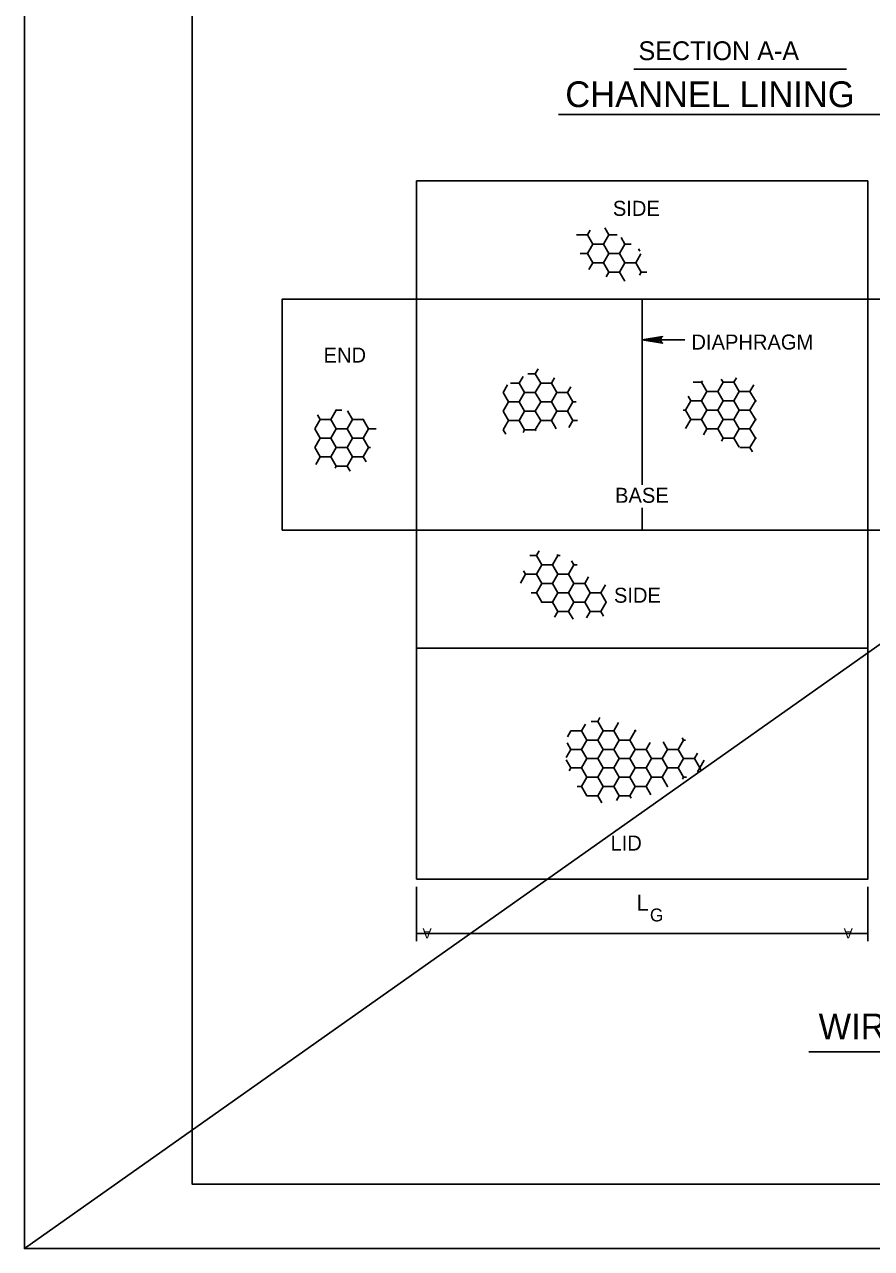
# Model space of a CAD drawing. Extents: x 3 to 3592, y -602 to 1171.
# Drawn here: x 2687.9 to 2885, y -601.8 to -317 of the extents above; entities that cross this region are included whole.
import ezdxf

# ---------------------------------------------------------------- set-up
doc = ezdxf.new("R2010")
doc.units = 0
for name, color, linetype in [('1', 7, 'Continuous'), ('2', 7, 'Continuous'), ('3', 7, 'Continuous')]:
    doc.layers.add(name, color=color, linetype=linetype)

msp = doc.modelspace()

# ---------------------------------------------------------------- linework, layer by layer
at = {"layer": '1'}
msp.add_line((2687.88, -601.81), (3528.88, -7.81), dxfattribs=at)
msp.add_lwpolyline([(2687.88, -7.81), (3528.88, -7.81), (3528.88, -601.81), (2687.88, -601.81)], close=True, dxfattribs=at)
msp.add_lwpolyline([(3512.88, -586.81), (3512.88, -22.81), (2726.88, -22.81), (2726.88, -586.81), (3512.88, -586.81), (3512.88, -560.45), (3312.88, -560.45), (3312.88, -495.77), (3512.88, -495.77), (3512.88, -466.81), (3312.88, -466.81), (3312.88, -586.81), (3391.68, -586.81), (3391.68, -560.45), (3391.68, -586.81), (3468.68, -586.81), (3468.68, -560.45), (3468.68, -572.77), (3512.88, -572.77)], dxfattribs=at)
at = {"layer": '2'}
for p, q in [((2779.11, -517.63), (2779.11, -530.26)), ((2884.11, -517.63), (2884.11, -530.26)), ((2841.45, -528.51), (2779.11, -528.51)), ((2884.11, -528.51), (2841.45, -528.51))]:
    msp.add_line(p, q, dxfattribs=at)
for points in [[(2779.11, -380.88), (2779.11, -353.38), (2884.11, -353.38), (2884.11, -380.88)], [(2818.87, -370.27), (2820.12, -368.11), (2822.62, -368.11), (2823.87, -370.27), (2822.62, -372.44), (2820.12, -372.44)], [(2822.62, -372.44), (2823.87, -370.27), (2826.37, -370.27), (2827.62, -372.44), (2826.37, -374.6), (2823.87, -374.6)], [(2779.11, -434.63), (2779.11, -380.88), (2747.86, -380.88), (2747.86, -434.63)], [(2915.36, -434.63), (2915.36, -380.88), (2884.11, -380.88), (2884.11, -434.63)], [(2806.75, -402.61), (2808, -400.44), (2810.5, -400.44), (2811.75, -402.61), (2810.5, -404.77), (2808, -404.77)], [(2849.2, -402.41), (2850.45, -400.25), (2852.95, -400.25), (2854.2, -402.41), (2852.95, -404.58), (2850.45, -404.58)], [(2803, -404.77), (2804.25, -402.61), (2806.75, -402.61), (2808, -404.77), (2806.75, -406.94), (2804.25, -406.94)], [(2810.5, -404.77), (2811.75, -402.61), (2814.25, -402.61), (2815.5, -404.77), (2814.25, -406.94), (2811.75, -406.94)], [(2845.45, -404.58), (2846.7, -402.41), (2849.2, -402.41), (2850.45, -404.58), (2849.2, -406.74), (2846.7, -406.74)], [(2852.95, -404.58), (2854.2, -402.41), (2856.7, -402.41), (2857.95, -404.58), (2856.7, -406.74), (2854.2, -406.74)], [(2799.25, -406.94), (2800.5, -404.77), (2803, -404.77), (2804.25, -406.94), (2803, -409.1), (2800.5, -409.1)], [(2803, -409.1), (2804.25, -406.94), (2806.75, -406.94), (2808, -409.1), (2806.75, -411.27), (2804.25, -411.27)], [(2806.75, -406.94), (2808, -404.77), (2810.5, -404.77), (2811.75, -406.94), (2810.5, -409.1), (2808, -409.1)], [(2845.45, -408.91), (2846.7, -406.74), (2849.2, -406.74), (2850.45, -408.91), (2849.2, -411.07), (2846.7, -411.07)], [(2849.2, -406.74), (2850.45, -404.58), (2852.95, -404.58), (2854.2, -406.74), (2852.95, -408.91), (2850.45, -408.91)], [(2852.95, -408.91), (2854.2, -406.74), (2856.7, -406.74), (2857.95, -408.91), (2856.7, -411.07), (2854.2, -411.07)], [(2755.43, -411.09), (2756.68, -408.92), (2759.18, -408.92), (2760.43, -411.09), (2759.18, -413.25), (2756.68, -413.25)], [(2849.2, -411.07), (2850.45, -408.91), (2852.95, -408.91), (2854.2, -411.07), (2852.95, -413.24), (2850.45, -413.24)], [(2755.43, -415.42), (2756.68, -413.25), (2759.18, -413.25), (2760.43, -415.42), (2759.18, -417.58), (2756.68, -417.58)], [(2759.18, -417.58), (2760.43, -415.42), (2762.93, -415.42), (2764.18, -417.58), (2762.93, -419.75), (2760.43, -419.75)], [(2779.11, -462.13), (2779.11, -434.63), (2884.11, -434.63), (2884.11, -462.13)], [(2807, -444.9), (2808.25, -442.74), (2810.75, -442.74), (2812, -444.9), (2810.75, -447.07), (2808.25, -447.07)], [(2810.75, -447.07), (2812, -444.9), (2814.5, -444.9), (2815.75, -447.07), (2814.5, -449.23), (2812, -449.23)], [(2810.75, -451.4), (2812, -449.23), (2814.5, -449.23), (2815.75, -451.4), (2814.5, -453.56), (2812, -453.56)], [(2818.25, -451.4), (2819.5, -449.23), (2822, -449.23), (2823.25, -451.4), (2822, -453.56), (2819.5, -453.56)], [(2779.11, -515.88), (2779.11, -462.13), (2884.11, -462.13), (2884.11, -515.88)], [(2821.27, -483.49), (2822.52, -481.33), (2825.02, -481.33), (2826.27, -483.49), (2825.02, -485.66), (2822.52, -485.66)], [(2817.52, -485.66), (2818.77, -483.49), (2821.27, -483.49), (2822.52, -485.66), (2821.27, -487.82), (2818.77, -487.82)], [(2825.02, -485.66), (2826.27, -483.49), (2828.77, -483.49), (2830.02, -485.66), (2828.77, -487.82), (2826.27, -487.82)], [(2821.27, -487.82), (2822.52, -485.66), (2825.02, -485.66), (2826.27, -487.82), (2825.02, -489.99), (2822.52, -489.99)], [(2828.77, -487.82), (2830.02, -485.66), (2832.52, -485.66), (2833.77, -487.82), (2832.52, -489.99), (2830.02, -489.99)], [(2836.27, -487.82), (2837.52, -485.66), (2840.02, -485.66), (2841.27, -487.82), (2840.02, -489.99), (2837.52, -489.99)], [(2817.52, -489.99), (2818.77, -487.82), (2821.27, -487.82), (2822.52, -489.99), (2821.27, -492.15), (2818.77, -492.15)], [(2825.02, -489.99), (2826.27, -487.82), (2828.77, -487.82), (2830.02, -489.99), (2828.77, -492.15), (2826.27, -492.15)], [(2832.52, -489.99), (2833.77, -487.82), (2836.27, -487.82), (2837.52, -489.99), (2836.27, -492.15), (2833.77, -492.15)], [(2821.27, -492.15), (2822.52, -489.99), (2825.02, -489.99), (2826.27, -492.15), (2825.02, -494.32), (2822.52, -494.32)], [(2825.02, -494.32), (2826.27, -492.15), (2828.77, -492.15), (2830.02, -494.32), (2828.77, -496.48), (2826.27, -496.48)], [(2828.77, -492.15), (2830.02, -489.99), (2832.52, -489.99), (2833.77, -492.15), (2832.52, -494.32), (2830.02, -494.32)]]:
    msp.add_lwpolyline(points, close=True, dxfattribs=at)
for points in [[(2822.93, -364.32), (2823.87, -365.94)], [(2823.87, -365.94), (2822.93, -364.32)], [(2816.37, -365.94), (2816.36, -365.92)], [(2818.87, -365.94), (2816.37, -365.94)], [(2816.37, -365.95), (2816.37, -365.94)], [(2816.37, -365.94), (2818.87, -365.94)], [(2819.5, -364.86), (2818.87, -365.94)], [(2818.87, -365.94), (2819.5, -364.86)], [(2820.12, -368.11), (2818.87, -365.94)], [(2818.87, -365.94), (2820.12, -368.11)], [(2823.87, -365.94), (2822.62, -368.11)], [(2822.62, -368.11), (2823.87, -365.94)], [(2823.87, -365.94), (2825.79, -365.94)], [(2825.79, -365.94), (2823.87, -365.94)], [(2826.73, -366.56), (2827.62, -368.11)], [(2827.62, -368.11), (2826.73, -366.56)], [(2820.12, -368.11), (2818.87, -370.27)], [(2822.62, -368.11), (2820.12, -368.11)], [(2823.87, -370.27), (2822.62, -368.11)], [(2827.62, -368.11), (2826.37, -370.27)], [(2826.37, -370.27), (2827.62, -368.11)], [(2827.62, -368.11), (2829.08, -368.11)], [(2829.08, -368.11), (2827.62, -368.11)], [(2830.76, -369.21), (2831.05, -369.72)], [(2831.05, -369.72), (2830.76, -369.21)], [(2818.87, -370.27), (2817.18, -370.27)], [(2817.18, -370.27), (2818.87, -370.27)], [(2818.87, -370.27), (2820.12, -372.44)], [(2820.12, -372.44), (2819.23, -373.99)], [(2819.23, -373.99), (2820.12, -372.44)], [(2820.12, -372.44), (2822.62, -372.44)], [(2822.62, -372.44), (2823.87, -374.6)], [(2826.37, -370.27), (2823.87, -370.27)], [(2827.62, -372.44), (2826.37, -370.27)], [(2826.37, -374.6), (2827.62, -372.44)], [(2830.12, -372.44), (2827.62, -372.44)], [(2827.62, -372.44), (2830.12, -372.44)], [(2831.3, -370.39), (2830.12, -372.44)], [(2830.12, -372.44), (2831.3, -370.39)], [(2831.37, -374.6), (2830.12, -372.44)], [(2830.12, -372.44), (2831.37, -374.6)], [(2823.87, -374.6), (2823.24, -375.7)], [(2823.24, -375.7), (2823.87, -374.6)], [(2823.87, -374.6), (2826.37, -374.6)], [(2827.57, -376.68), (2826.37, -374.6)], [(2826.37, -374.6), (2827.57, -376.68)], [(2831.37, -374.6), (2830.96, -375.31)], [(2830.96, -375.31), (2831.37, -374.6)], [(2832.71, -374.6), (2831.37, -374.6)], [(2831.37, -374.6), (2832.71, -374.6)], [(2831.61, -424.13), (2831.61, -380.88), (2779.11, -380.88), (2779.11, -434.63), (2831.61, -434.63), (2831.61, -429.49)], [(2836.15, -390.95), (2835.98, -390.62), (2831.61, -390.38), (2836.15, -390.95), (2836.38, -391.14), (2831.61, -390.38), (2835.98, -390.16), (2836.14, -389.83), (2831.61, -390.38), (2836.38, -389.62), (2836.14, -389.83)], [(2841.57, -390.38), (2831.61, -390.38)], [(2806.75, -398.28), (2805.01, -398.28)], [(2805.01, -398.28), (2806.75, -398.28)], [(2807.42, -397.12), (2806.75, -398.28)], [(2806.75, -398.28), (2807.42, -397.12)], [(2808, -400.44), (2806.75, -398.28)], [(2806.75, -398.28), (2808, -400.44)], [(2799.25, -402.61), (2800.27, -400.84)], [(2803, -400.44), (2801, -400.44)], [(2801, -400.44), (2803, -400.44)], [(2803.9, -398.88), (2803, -400.44)], [(2803, -400.44), (2803.9, -398.88)], [(2804.25, -402.61), (2803, -400.44)], [(2803, -400.44), (2804.25, -402.61)], [(2808, -400.44), (2806.75, -402.61)], [(2810.5, -400.44), (2808, -400.44)], [(2811.22, -399.2), (2810.5, -400.44)], [(2810.5, -400.44), (2811.22, -399.2)], [(2811.75, -402.61), (2810.5, -400.44)], [(2815.01, -401.29), (2814.25, -402.61)], [(2814.25, -402.61), (2815.01, -401.29)], [(2843.52, -400.25), (2845.45, -400.25)], [(2845.45, -400.25), (2843.52, -400.25)], [(2845.64, -399.92), (2845.45, -400.25)], [(2845.45, -400.25), (2845.64, -399.92)], [(2845.45, -400.25), (2846.7, -402.41)], [(2846.7, -402.41), (2845.45, -400.25)], [(2850.45, -400.25), (2849.2, -402.41)], [(2850.03, -399.52), (2850.45, -400.25)], [(2850.45, -400.25), (2850.03, -399.52)], [(2852.95, -400.25), (2850.45, -400.25)], [(2853.55, -399.2), (2852.95, -400.25)], [(2852.95, -400.25), (2853.55, -399.2)], [(2854.2, -402.41), (2852.95, -400.25)], [(2857.61, -400.83), (2856.7, -402.41)], [(2800.5, -404.77), (2799.25, -402.61)], [(2804.25, -402.61), (2803, -404.77)], [(2806.75, -402.61), (2804.25, -402.61)], [(2814.25, -402.61), (2811.75, -402.61)], [(2815.5, -404.77), (2814.25, -402.61)], [(2842.33, -403.51), (2842.95, -404.58)], [(2842.95, -404.58), (2842.33, -403.51)], [(2846.7, -402.41), (2845.45, -404.58)], [(2849.2, -402.41), (2846.7, -402.41)], [(2856.7, -402.41), (2854.2, -402.41)], [(2857.95, -404.58), (2858.07, -404.36)], [(2760.43, -406.76), (2759.18, -408.92)], [(2759.18, -408.92), (2760.43, -406.76)], [(2760.43, -406.76), (2760.34, -406.6)], [(2760.34, -406.6), (2760.43, -406.76)], [(2761.7, -406.76), (2760.43, -406.76)], [(2760.43, -406.76), (2761.7, -406.76)], [(2764.18, -408.92), (2763.02, -406.91)], [(2763.02, -406.91), (2764.18, -408.92)], [(2803, -404.77), (2800.5, -404.77)], [(2810.5, -409.1), (2811.75, -406.94)], [(2811.75, -406.94), (2814.25, -406.94)], [(2814.25, -406.94), (2815.5, -404.77)], [(2815.5, -409.1), (2814.25, -406.94)], [(2814.25, -406.94), (2815.5, -409.1)], [(2816.26, -404.77), (2815.5, -404.77)], [(2815.5, -404.77), (2816.26, -404.77)], [(2841.7, -406.74), (2841.17, -406.74)], [(2841.17, -406.74), (2841.7, -406.74)], [(2842.95, -404.58), (2841.7, -406.74)], [(2841.7, -406.74), (2842.95, -404.58)], [(2842.95, -408.91), (2841.7, -406.74)], [(2841.7, -406.74), (2842.95, -408.91)], [(2842.95, -404.58), (2845.45, -404.58)], [(2845.45, -404.58), (2842.95, -404.58)], [(2845.45, -404.58), (2846.7, -406.74)], [(2846.7, -406.74), (2845.45, -408.91)], [(2858.07, -404.79), (2857.95, -404.58)], [(2756.68, -408.92), (2756.04, -407.81)], [(2759.18, -408.92), (2756.68, -408.92)], [(2760.43, -411.09), (2759.18, -408.92)], [(2764.18, -408.92), (2762.93, -411.09)], [(2762.93, -411.09), (2764.18, -408.92)], [(2766.68, -408.92), (2764.18, -408.92)], [(2764.18, -408.92), (2766.68, -408.92)], [(2766.79, -408.74), (2766.68, -408.92)], [(2766.68, -408.92), (2766.79, -408.74)], [(2767.93, -411.09), (2766.68, -408.92)], [(2766.68, -408.92), (2767.93, -411.09)], [(2799.25, -411.27), (2800.5, -409.1)], [(2800.5, -409.1), (2803, -409.1)], [(2803, -409.1), (2804.25, -411.27)], [(2806.75, -411.27), (2808, -409.1)], [(2808, -409.1), (2810.5, -409.1)], [(2811.62, -411.05), (2810.5, -409.1)], [(2810.5, -409.1), (2811.62, -411.05)], [(2815.5, -409.1), (2814.56, -410.73)], [(2814.56, -410.73), (2815.5, -409.1)], [(2816.59, -409.1), (2815.5, -409.1)], [(2815.5, -409.1), (2816.59, -409.1)], [(2842.95, -408.91), (2841.73, -411.02)], [(2841.73, -411.02), (2842.95, -408.91)], [(2845.45, -408.91), (2842.95, -408.91)], [(2842.95, -408.91), (2845.45, -408.91)], [(2845.45, -408.91), (2846.7, -411.07)], [(2857.95, -408.91), (2858.07, -408.69)], [(2858.07, -409.12), (2857.95, -408.91)], [(2762.93, -411.09), (2760.43, -411.09)], [(2764.18, -413.25), (2762.93, -411.09)], [(2767.93, -411.09), (2766.68, -413.25)], [(2769.69, -411.09), (2767.93, -411.09)], [(2799.86, -412.33), (2799.25, -411.27)], [(2804.25, -411.27), (2803.89, -411.9)], [(2806.92, -411.57), (2806.75, -411.27)], [(2846.7, -411.07), (2845.89, -412.47)], [(2845.89, -412.47), (2846.7, -411.07)], [(2846.7, -411.07), (2849.2, -411.07)], [(2849.2, -411.07), (2850.45, -413.24)], [(2852.95, -413.24), (2854.2, -411.07)], [(2854.2, -411.07), (2856.7, -411.07)], [(2856.7, -411.07), (2857.95, -413.24)], [(2762.93, -415.42), (2764.18, -413.25)], [(2764.18, -417.58), (2762.93, -415.42)], [(2764.18, -413.25), (2766.68, -413.25)], [(2766.68, -413.25), (2764.18, -413.25)], [(2766.68, -413.25), (2767.93, -415.42)], [(2767.93, -415.42), (2766.68, -417.58)], [(2766.68, -417.58), (2767.93, -415.42)], [(2767.93, -415.42), (2768.39, -415.42)], [(2850.45, -413.24), (2850.06, -413.91)], [(2854.16, -415.33), (2852.95, -413.24)], [(2854.37, -415.4), (2856.7, -415.4)], [(2856.7, -415.4), (2854.37, -415.4)], [(2857.95, -413.24), (2856.7, -415.4)], [(2856.7, -415.4), (2857.28, -416.4)], [(2857.95, -413.24), (2858.07, -413.02)], [(2858.07, -413.45), (2857.95, -413.24)], [(2755.65, -419.36), (2756.68, -417.58)], [(2756.68, -417.58), (2759.18, -417.58)], [(2759.18, -417.58), (2760.43, -419.75)], [(2762.93, -419.75), (2764.18, -417.58)], [(2764.18, -417.58), (2766.68, -417.58)], [(2766.68, -417.58), (2764.18, -417.58)], [(2766.68, -417.58), (2767.37, -418.78)], [(2767.37, -418.78), (2766.68, -417.58)], [(2760.43, -419.75), (2760.14, -420.26)], [(2760.14, -420.26), (2760.43, -419.75)], [(2760.43, -419.75), (2762.93, -419.75)], [(2763.63, -420.96), (2762.93, -419.75)], [(2762.93, -419.75), (2763.63, -420.96)], [(2807, -440.57), (2805.46, -440.57)], [(2805.46, -440.57), (2807, -440.57)], [(2807.62, -439.49), (2807, -440.57)], [(2807, -440.57), (2807.62, -439.49)], [(2808.25, -442.74), (2807, -440.57)], [(2807, -440.57), (2808.25, -442.74)], [(2812, -440.57), (2810.75, -442.74)], [(2810.75, -442.74), (2812, -440.57)], [(2811.83, -440.29), (2812, -440.57)], [(2812, -440.57), (2811.83, -440.29)], [(2812, -440.57), (2812.54, -440.57)], [(2812.54, -440.57), (2812, -440.57)], [(2804.5, -444.9), (2804.03, -444.1)], [(2804.03, -444.1), (2804.5, -444.9)], [(2808.25, -442.74), (2807, -444.9)], [(2810.75, -442.74), (2808.25, -442.74)], [(2812, -444.9), (2810.75, -442.74)], [(2815.75, -442.74), (2814.5, -444.9)], [(2814.5, -444.9), (2815.75, -442.74)], [(2815.19, -441.77), (2815.75, -442.74)], [(2815.75, -442.74), (2815.19, -441.77)], [(2815.75, -442.74), (2816.46, -442.74)], [(2816.46, -442.74), (2815.75, -442.74)], [(2804.5, -444.9), (2803.29, -446.99)], [(2803.29, -446.99), (2804.5, -444.9)], [(2807, -444.9), (2804.5, -444.9)], [(2804.5, -444.9), (2807, -444.9)], [(2807, -444.9), (2808.25, -447.07)], [(2808.25, -447.07), (2807, -449.23)], [(2814.5, -444.9), (2812, -444.9)], [(2815.75, -447.07), (2814.5, -444.9)], [(2818.25, -447.07), (2815.75, -447.07)], [(2819.12, -445.55), (2818.25, -447.07)], [(2818.25, -447.07), (2819.12, -445.55)], [(2819.5, -449.23), (2818.25, -447.07)], [(2805.81, -449.23), (2807, -449.23)], [(2807, -449.23), (2805.81, -449.23)], [(2807, -449.23), (2808.25, -451.4)], [(2822, -449.23), (2819.5, -449.23)], [(2823.07, -447.38), (2822, -449.23)], [(2808.25, -451.4), (2808.16, -451.55)], [(2808.16, -451.55), (2808.25, -451.4)], [(2808.25, -451.4), (2810.75, -451.4)], [(2810.75, -451.4), (2812, -453.56)], [(2814.5, -453.56), (2815.75, -451.4)], [(2815.75, -451.4), (2818.25, -451.4)], [(2818.25, -451.4), (2819.5, -453.56)], [(2823.25, -451.4), (2823.29, -451.31)], [(2823.29, -451.48), (2823.25, -451.4)], [(2812, -453.56), (2811.22, -454.91)], [(2811.22, -454.91), (2812, -453.56)], [(2812, -453.56), (2814.5, -453.56)], [(2814.5, -453.56), (2815.53, -455.35)], [(2815.53, -455.35), (2814.5, -453.56)], [(2819.5, -453.56), (2818.64, -455.05)], [(2818.64, -455.05), (2819.5, -453.56)], [(2819.5, -453.56), (2822, -453.56)], [(2822, -453.56), (2822.64, -454.68)], [(2821.8, -478.25), (2821.27, -479.16)], [(2821.27, -479.16), (2821.8, -478.25)], [(2815.02, -481.33), (2814.22, -482.71)], [(2814.22, -482.71), (2815.02, -481.33)], [(2815.02, -481.33), (2815, -481.29)], [(2815, -481.29), (2815.02, -481.33)], [(2817.52, -481.33), (2815.02, -481.33)], [(2815.02, -481.33), (2817.52, -481.33)], [(2818.43, -479.76), (2817.52, -481.33)], [(2817.52, -481.33), (2818.43, -479.76)], [(2818.77, -483.49), (2817.52, -481.33)], [(2817.52, -481.33), (2818.77, -483.49)], [(2819.75, -479.16), (2821.27, -479.16)], [(2821.27, -479.16), (2819.75, -479.16)], [(2821.27, -479.16), (2822.52, -481.33)], [(2822.52, -481.33), (2821.27, -479.16)], [(2822.52, -481.33), (2821.27, -483.49)], [(2825.02, -481.33), (2822.52, -481.33)], [(2826.11, -479.44), (2825.02, -481.33)], [(2825.02, -481.33), (2826.11, -479.44)], [(2826.27, -483.49), (2825.02, -481.33)], [(2830.02, -481.33), (2828.77, -483.49)], [(2828.77, -483.49), (2830.02, -481.33)], [(2829.89, -481.12), (2830.02, -481.33)], [(2830.02, -481.33), (2829.89, -481.12)], [(2830.02, -481.33), (2830.21, -481.33)], [(2830.21, -481.33), (2830.02, -481.33)], [(2815.02, -485.66), (2814.14, -484.14)], [(2814.14, -484.14), (2815.02, -485.66)], [(2818.77, -483.49), (2817.52, -485.66)], [(2821.27, -483.49), (2818.77, -483.49)], [(2828.77, -483.49), (2826.27, -483.49)], [(2830.02, -485.66), (2828.77, -483.49)], [(2833.46, -484.03), (2832.52, -485.66)], [(2832.52, -485.66), (2833.46, -484.03)], [(2836.51, -483.91), (2837.52, -485.66)], [(2837.52, -485.66), (2836.51, -483.91)], [(2841.27, -483.49), (2840.02, -485.66)], [(2840.02, -485.66), (2841.27, -483.49)], [(2840.96, -482.96), (2841.27, -483.49)], [(2841.27, -483.49), (2840.96, -482.96)], [(2841.27, -483.49), (2841.7, -483.49)], [(2841.7, -483.49), (2841.27, -483.49)], [(2815.02, -485.66), (2813.94, -487.53)], [(2813.94, -487.53), (2815.02, -485.66)], [(2817.52, -485.66), (2815.02, -485.66)], [(2815.02, -485.66), (2817.52, -485.66)], [(2817.52, -485.66), (2818.77, -487.82)], [(2832.52, -485.66), (2830.02, -485.66)], [(2833.77, -487.82), (2832.52, -485.66)], [(2837.52, -485.66), (2836.27, -487.82)], [(2840.02, -485.66), (2837.52, -485.66)], [(2841.27, -487.82), (2840.02, -485.66)], [(2844.52, -486.52), (2843.77, -487.82)], [(2815.02, -489.99), (2813.91, -488.07)], [(2813.91, -488.07), (2815.02, -489.99)], [(2818.77, -487.82), (2817.52, -489.99)], [(2836.27, -487.82), (2833.77, -487.82)], [(2840.02, -489.99), (2841.27, -487.82)], [(2841.27, -487.82), (2843.77, -487.82)], [(2843.77, -487.82), (2841.27, -487.82)], [(2843.77, -487.82), (2845.02, -489.99)], [(2845.02, -489.99), (2846.07, -488.17)], [(2815.02, -489.99), (2814.65, -490.63)], [(2814.65, -490.63), (2815.02, -489.99)], [(2817.52, -489.99), (2815.02, -489.99)], [(2815.02, -489.99), (2817.52, -489.99)], [(2817.52, -489.99), (2818.77, -492.15)], [(2818.77, -492.15), (2817.52, -494.32)], [(2817.52, -494.32), (2818.77, -492.15)], [(2818.77, -492.15), (2821.27, -492.15)], [(2821.27, -492.15), (2822.52, -494.32)], [(2832.52, -494.32), (2833.77, -492.15)], [(2833.77, -492.15), (2836.27, -492.15)], [(2836.27, -492.15), (2837.52, -489.99)], [(2837.52, -494.32), (2836.27, -492.15)], [(2836.27, -492.15), (2837.52, -494.32)], [(2837.52, -489.99), (2840.02, -489.99)], [(2840.02, -489.99), (2841.27, -492.15)], [(2841.27, -492.15), (2840.02, -489.99)], [(2841.27, -492.15), (2841, -492.61)], [(2841, -492.61), (2841.27, -492.15)], [(2841.27, -492.15), (2841.92, -492.15)], [(2841.92, -492.15), (2841.27, -492.15)], [(2845.02, -489.99), (2844.52, -490.86)], [(2845.29, -490.47), (2845.02, -489.99)], [(2817.52, -494.32), (2816.49, -494.32)], [(2818.77, -496.48), (2817.52, -494.32)], [(2822.52, -494.32), (2821.27, -496.48)], [(2833.64, -496.26), (2832.52, -494.32)], [(2837.52, -494.32), (2837.49, -494.37)], [(2837.59, -494.32), (2837.52, -494.32)], [(2818.75, -496.52), (2818.77, -496.48)], [(2818.77, -496.48), (2821.27, -496.48)], [(2821.27, -496.48), (2818.77, -496.48)], [(2821.27, -496.48), (2822.22, -498.13)], [(2825.64, -497.57), (2826.27, -496.48)], [(2826.27, -496.48), (2828.77, -496.48)], [(2828.77, -496.48), (2829.07, -497.01)]]:
    msp.add_lwpolyline(points, dxfattribs=at)
at = {"layer": '3'}
for p, q in [((2829.65, -327.42), (2879.18, -327.42)), ((2812.14, -337.97), (2896.98, -337.97)), ((2870.43, -556.08), (2973.12, -556.08))]:
    msp.add_line(p, q, dxfattribs=at)

# ---------------------------------------------------------------- texts
at = {"layer": '2'}
for p in [(2782.61, -527.34), (2880.61, -527.34)]:
    msp.add_text('A', height=2.33, rotation=180, dxfattribs=at).set_placement(p)
at = {"layer": '3'}
for s, height, p in [('SECTION A-A', 4.375, (2830.75, -325.28)), ('CHANNEL LINING', 6, (2813.73, -336.22)), ('SIDE', 3.5, (2824.8, -361.52)), ('DIAPHRAGM', 3.5, (2843.08, -392.63)), ('END', 3.5, (2757.48, -395.66)), ('BASE', 3.5, (2825.31, -428.29)), ('SIDE', 3.5, (2825.05, -451.55)), ('LID', 3.5, (2824.25, -509.21)), ('L', 3.75, (2830.32, -523.19)), ('G', 3, (2833.42, -525.7)), ('WIRE MESH BASKETS', 6, (2872.67, -553.13))]:
    msp.add_text(s, height=height, dxfattribs=at).set_placement(p)

doc.saveas('drawing.dxf')
